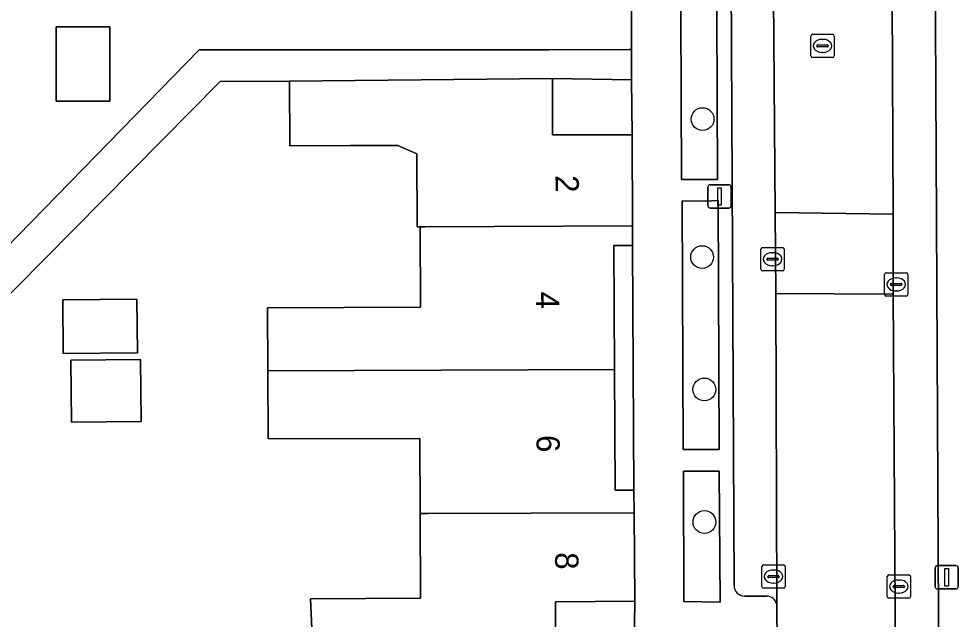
# Model space of a CAD drawing. Extents: x 159716 to 160783, y 383290 to 384031.
# Drawn here: x 160111.85 to 160152.11, y 383701.33 to 383727.08 of the extents above; entities that cross this region are included whole.
import ezdxf

# ---------------------------------------------------------------- set-up
doc = ezdxf.new("R2010")
doc.units = 0
for name, color, linetype in [('IMGEO_Boom', 7, 'Continuous'), ('IMGEO_Erf', 7, 'Continuous'), ('IMGEO_Groenvoorziening', 7, 'Continuous'), ('IMGEO_Kolk', 7, 'Continuous'), ('IMGEO_Lichtmast', 7, 'Continuous'), ('IMGEO_Muur', 7, 'Continuous'), ('IMGEO_Pand', 7, 'Continuous'), ('IMGEO_Pand_nummerreeks', 7, 'Continuous'), ('IMGEO_Parkeervlak_open', 7, 'Continuous'), ('IMGEO_Rijbaan_lokaal_open', 7, 'Continuous'), ('IMGEO_Rioolput', 7, 'Continuous'), ('IMGEO_Voetpad_open', 7, 'Continuous')]:
    doc.layers.add(name, color=color, linetype=linetype)

msp = doc.modelspace()

# ---------------------------------------------------------------- linework, layer by layer
at = {"layer": 'IMGEO_Boom'}
for centre in [(160141.155, 383722.779), (160141.136, 383716.862), (160141.232, 383711.184), (160141.234, 383705.498)]:
    msp.add_circle(centre, 0.489, dxfattribs=at)
at = {"layer": 'IMGEO_Erf'}
for points in [[(160109.038, 383714.94), (160119.579, 383725.756), (160121.448, 383725.756), (160134.566, 383725.756), (160138.011, 383725.77), (160138.112, 383725.77), (160138.111, 383726.029), (160138.082, 383734.758), (160135.583, 383734.755), (160135.58, 383737.395), (160129.938, 383737.388), (160127.191, 383737.384), (160127.2, 383731.085), (160124.397, 383731.082), (160122.538, 383731.08), (160122.531, 383737.09), (160118.841, 383737.085), (160116.014, 383737.082), (160116.021, 383730.573), (160113.3, 383730.57), (160110.431, 383730.566)], [(160124.473, 383699.641), (160124.351, 383702.208), (160129.073, 383702.227), (160129.058, 383705.86), (160129.045, 383709.086), (160122.534, 383709.06), (160122.522, 383711.986), (160122.511, 383714.685), (160129.061, 383714.711), (160129.047, 383718.162), (160128.924, 383718.161), (160128.912, 383721.288), (160128.098, 383721.651), (160126.067, 383721.642), (160123.461, 383721.631), (160123.45, 383724.408), (160120.479, 383724.396), (160110.442, 383714.248)], [(160138.197, 383698.271), (160138.247, 383702.107), (160134.846, 383702.081), (160134.849, 383699.683)]]:
    msp.add_lwpolyline(points, dxfattribs=at)
for points in [[(160115.76, 383726.733), (160115.76, 383723.553), (160113.46, 383723.553), (160113.46, 383726.733)], [(160138.116, 383724.465), (160134.723, 383724.522), (160134.726, 383722.102), (160138.133, 383722.105)], [(160138.155, 383717.365), (160137.355, 383717.361), (160137.386, 383712.043), (160137.414, 383706.861), (160138.214, 383706.867)], [(160113.757, 383712.723), (160113.736, 383715.023), (160116.916, 383715.052), (160116.937, 383712.752)], [(160114.111, 383709.787), (160114.088, 383712.438), (160117.068, 383712.464), (160117.091, 383709.813)]]:
    msp.add_lwpolyline(points, close=True, dxfattribs=at)
at = {"layer": 'IMGEO_Groenvoorziening'}
for points in [[(160141.793, 383720.195), (160141.756, 383730.902), (160140.207, 383730.873), (160140.249, 383720.194)], [(160140.274, 383719.275), (160140.32, 383708.605), (160141.867, 383708.605), (160141.828, 383719.294), (160141.276, 383719.267)], [(160140.341, 383707.682), (160140.346, 383702.096), (160141.906, 383702.068), (160141.866, 383707.687)]]:
    msp.add_lwpolyline(points, close=True, dxfattribs=at)
at = {"layer": 'IMGEO_Kolk'}
for p, q in [((160143.655, 383716.345), (160143.655, 383717.197)), ((160143.73, 383717.271), (160144.582, 383717.271)), ((160144.143, 383717.051), (160144.168, 383717.051)), ((160144.656, 383717.197), (160144.656, 383716.345)), ((160143.914, 383716.765), (160143.914, 383716.777)), ((160144.352, 383716.728), (160143.954, 383716.728)), ((160143.957, 383716.814), (160144.355, 383716.814)), ((160144.398, 383716.777), (160144.398, 383716.765)), ((160144.582, 383716.271), (160143.73, 383716.271)), ((160144.166, 383716.491), (160144.141, 383716.491)), ((160148.951, 383715.263), (160148.951, 383716.115)), ((160149.026, 383716.189), (160149.878, 383716.189)), ((160149.439, 383715.969), (160149.464, 383715.969)), ((160149.952, 383716.115), (160149.952, 383715.263)), ((160149.21, 383715.683), (160149.21, 383715.695)), ((160149.648, 383715.646), (160149.25, 383715.646)), ((160149.253, 383715.732), (160149.651, 383715.732)), ((160149.462, 383715.409), (160149.437, 383715.409)), ((160149.694, 383715.695), (160149.694, 383715.683)), ((160149.878, 383715.189), (160149.026, 383715.189)), ((160143.694, 383702.733), (160143.694, 383703.585)), ((160143.769, 383703.659), (160144.621, 383703.659)), ((160144.182, 383703.439), (160144.207, 383703.439)), ((160144.695, 383703.585), (160144.695, 383702.733)), ((160143.953, 383703.153), (160143.953, 383703.165)), ((160144.391, 383703.116), (160143.993, 383703.116)), ((160143.996, 383703.202), (160144.394, 383703.202)), ((160144.437, 383703.165), (160144.437, 383703.153)), ((160149.066, 383702.304), (160149.066, 383703.156)), ((160149.141, 383703.23), (160149.993, 383703.23)), ((160149.554, 383703.01), (160149.579, 383703.01)), ((160150.067, 383703.156), (160150.067, 383702.304)), ((160144.621, 383702.659), (160143.769, 383702.659)), ((160144.205, 383702.879), (160144.18, 383702.879)), ((160149.325, 383702.724), (160149.325, 383702.736)), ((160149.763, 383702.687), (160149.365, 383702.687)), ((160149.368, 383702.773), (160149.766, 383702.773)), ((160149.809, 383702.736), (160149.809, 383702.724)), ((160149.993, 383702.23), (160149.141, 383702.23)), ((160149.577, 383702.45), (160149.552, 383702.45))]:
    msp.add_line(p, q, dxfattribs=at)
for points in [[(160143.655, 383716.345), (160143.655, 383717.197)], [(160143.73, 383717.271), (160144.582, 383717.271)], [(160144.656, 383717.197), (160144.656, 383716.345)], [(160144.582, 383716.271), (160143.73, 383716.271)], [(160148.951, 383715.263), (160148.951, 383716.115)], [(160149.026, 383716.189), (160149.878, 383716.189)], [(160149.952, 383716.115), (160149.952, 383715.263)], [(160149.878, 383715.189), (160149.026, 383715.189)], [(160143.694, 383702.733), (160143.694, 383703.585)], [(160143.769, 383703.659), (160144.621, 383703.659)], [(160144.695, 383703.585), (160144.695, 383702.733)], [(160149.066, 383702.304), (160149.066, 383703.156)], [(160149.141, 383703.23), (160149.993, 383703.23)], [(160150.067, 383703.156), (160150.067, 383702.304)], [(160144.621, 383702.659), (160143.769, 383702.659)], [(160149.993, 383702.23), (160149.141, 383702.23)]]:
    msp.add_lwpolyline(points, dxfattribs=at)
for centre, radius, start, end in [((160143.732, 383717.195), 0.0765, 91.552, 178.448), ((160143.732, 383717.195), 0.0765, 91.552, 178.448), ((160144.58, 383717.195), 0.0765, 1.552, 88.448), ((160144.58, 383717.195), 0.0765, 1.552, 88.448), ((160143.954, 383716.774), 0.0403, 85.8775, 175.7526), ((160143.951, 383716.764), 0.0366, 178.938, 274.7102), ((160144.355, 383716.771), 0.043, 264.8664, 352.4533), ((160144.359, 383716.776), 0.0386, 1.7309, 96.639), ((160143.732, 383716.347), 0.0765, 181.552, 268.448), ((160143.732, 383716.347), 0.0765, 181.552, 268.448), ((160144.58, 383716.347), 0.0765, 271.552, 358.448), ((160144.58, 383716.347), 0.0765, 271.552, 358.448), ((160149.028, 383716.113), 0.0765, 91.552, 178.448), ((160149.028, 383716.113), 0.0765, 91.552, 178.448), ((160149.876, 383716.113), 0.0765, 1.552, 88.448), ((160149.876, 383716.113), 0.0765, 1.552, 88.448), ((160149.25, 383715.692), 0.0403, 85.8775, 175.7526), ((160149.247, 383715.682), 0.0366, 178.938, 274.7102), ((160149.651, 383715.689), 0.043, 264.8664, 352.4533), ((160149.655, 383715.694), 0.0386, 1.7309, 96.639), ((160149.028, 383715.265), 0.0765, 181.552, 268.448), ((160149.028, 383715.265), 0.0765, 181.552, 268.448), ((160149.876, 383715.265), 0.0765, 271.552, 358.448), ((160149.876, 383715.265), 0.0765, 271.552, 358.448), ((160143.771, 383703.583), 0.0765, 91.552, 178.448), ((160143.771, 383703.583), 0.0765, 91.552, 178.448), ((160144.619, 383703.583), 0.0765, 1.552, 88.448), ((160144.619, 383703.583), 0.0765, 1.552, 88.448), ((160143.993, 383703.162), 0.0403, 85.8775, 175.7526), ((160143.99, 383703.152), 0.0366, 178.938, 274.7102), ((160144.394, 383703.159), 0.043, 264.8664, 352.4533), ((160144.398, 383703.164), 0.0386, 1.7309, 96.639), ((160149.143, 383703.154), 0.0765, 91.552, 178.448), ((160149.143, 383703.154), 0.0765, 91.552, 178.448), ((160149.991, 383703.154), 0.0765, 1.552, 88.448), ((160149.991, 383703.154), 0.0765, 1.552, 88.448), ((160143.771, 383702.735), 0.0765, 181.552, 268.448), ((160143.771, 383702.735), 0.0765, 181.552, 268.448), ((160144.619, 383702.735), 0.0765, 271.552, 358.448), ((160144.619, 383702.735), 0.0765, 271.552, 358.448), ((160149.365, 383702.733), 0.0403, 85.8775, 175.7526), ((160149.362, 383702.723), 0.0366, 178.938, 274.7102), ((160149.766, 383702.73), 0.043, 264.8664, 352.4533), ((160149.77, 383702.735), 0.0386, 1.7309, 96.639), ((160149.143, 383702.306), 0.0765, 181.552, 268.448), ((160149.143, 383702.306), 0.0765, 181.552, 268.448), ((160149.991, 383702.306), 0.0765, 271.552, 358.448), ((160149.991, 383702.306), 0.0765, 271.552, 358.448)]:
    msp.add_arc(centre, radius, start, end, dxfattribs=at)
for centre, major_axis, ratio, start_param, end_param in [((160144.142, 383716.771), (-0.387, 0.002), 0.722429, 4.712389, 7.853982), ((160144.167, 383716.771), (-0.39, 0.002), 0.717154, 1.570796, 4.712389), ((160149.438, 383715.689), (-0.387, 0.002), 0.722429, 4.712389, 7.853982), ((160149.463, 383715.689), (-0.39, 0.002), 0.717154, 1.570796, 4.712389), ((160144.181, 383703.159), (-0.387, 0.002), 0.722429, 4.712389, 7.853982), ((160144.206, 383703.159), (-0.39, 0.002), 0.717154, 1.570796, 4.712389), ((160149.553, 383702.73), (-0.387, 0.002), 0.722429, 4.712389, 7.853982), ((160149.578, 383702.73), (-0.39, 0.002), 0.717154, 1.570796, 4.712389)]:
    msp.add_ellipse(centre, major_axis=major_axis, ratio=ratio, start_param=start_param, end_param=end_param, dxfattribs=at)
at = {"layer": 'IMGEO_Lichtmast'}
for p, q in [((160141.385, 383719.063), (160141.385, 383719.863)), ((160141.385, 383719.863), (160141.385, 383719.063)), ((160141.485, 383719.963), (160142.275, 383719.963)), ((160142.275, 383719.963), (160141.485, 383719.963)), ((160142.375, 383719.863), (160142.375, 383719.063)), ((160142.375, 383719.063), (160142.375, 383719.863)), ((160142.275, 383718.963), (160141.485, 383718.963)), ((160141.485, 383718.963), (160142.275, 383718.963)), ((160151.12, 383702.729), (160151.12, 383703.529)), ((160151.12, 383703.529), (160151.12, 383702.729)), ((160151.22, 383703.629), (160152.01, 383703.629)), ((160152.01, 383703.629), (160151.22, 383703.629)), ((160152.11, 383703.529), (160152.11, 383702.729)), ((160152.11, 383702.729), (160152.11, 383703.529)), ((160152.01, 383702.629), (160151.22, 383702.629)), ((160151.22, 383702.629), (160152.01, 383702.629))]:
    msp.add_line(p, q, dxfattribs=at)
for points in [[(160141.805, 383719.838), (160141.955, 383719.838), (160141.955, 383719.088), (160141.805, 383719.088), (160141.805, 383719.838)], [(160151.54, 383703.504), (160151.69, 383703.504), (160151.69, 383702.754), (160151.54, 383702.754), (160151.54, 383703.504)]]:
    msp.add_lwpolyline(points, dxfattribs=at)
for centre, start, end in [((160141.485, 383719.863), 90, 180), ((160141.485, 383719.863), 90, 180), ((160142.275, 383719.863), 0, 90), ((160142.275, 383719.863), 360, 90), ((160141.485, 383719.063), 180, 270), ((160141.485, 383719.063), 180, 270), ((160142.275, 383719.063), 270, 0), ((160142.275, 383719.063), 270, 0), ((160151.22, 383703.529), 90, 180), ((160151.22, 383703.529), 90, 180), ((160152.01, 383703.529), 0, 90), ((160152.01, 383703.529), 360, 90), ((160151.22, 383702.729), 180, 270), ((160151.22, 383702.729), 180, 270), ((160152.01, 383702.729), 270, 0), ((160152.01, 383702.729), 270, 0)]:
    msp.add_arc(centre, 0.1, start, end, dxfattribs=at)
at = {"layer": 'IMGEO_Muur'}
msp.add_lwpolyline([(160138.082, 383734.758), (160138.111, 383726.029)], dxfattribs=at)
at = {"layer": 'IMGEO_Pand'}
for points in [[(160115.76, 383723.553), (160115.76, 383726.733), (160113.46, 383726.733), (160113.46, 383723.553)], [(160138.133, 383722.105), (160134.726, 383722.102), (160134.723, 383724.522), (160123.45, 383724.408), (160123.461, 383721.631), (160126.067, 383721.642), (160128.098, 383721.651), (160128.912, 383721.288), (160128.924, 383718.161), (160129.047, 383718.162), (160129.26, 383718.163), (160138.151, 383718.197)], [(160138.155, 383717.365), (160138.151, 383718.197), (160129.26, 383718.163), (160129.047, 383718.162), (160129.061, 383714.711), (160122.511, 383714.685), (160122.522, 383711.986), (160137.386, 383712.043), (160137.355, 383717.361)], [(160113.757, 383712.723), (160116.937, 383712.752), (160116.916, 383715.052), (160113.736, 383715.023)], [(160114.088, 383712.438), (160114.111, 383709.787), (160117.091, 383709.813), (160117.068, 383712.464)], [(160137.386, 383712.043), (160122.522, 383711.986), (160122.534, 383709.06), (160129.045, 383709.086), (160129.058, 383705.86), (160129.395, 383705.861), (160138.221, 383705.895), (160138.214, 383706.867), (160137.414, 383706.861)], [(160138.221, 383705.895), (160129.395, 383705.861), (160129.058, 383705.86), (160129.073, 383702.227), (160124.351, 383702.208), (160124.473, 383699.641), (160134.849, 383699.683), (160134.846, 383702.081), (160138.247, 383702.107)]]:
    msp.add_lwpolyline(points, close=True, dxfattribs=at)
at = {"layer": 'IMGEO_Parkeervlak_open'}
for points in [[(160142.312, 383742.723), (160142.331, 383737.387), (160142.506, 383702.773)], [(160149.21, 383742.726), (160149.23, 383737.141), (160149.318, 383718.703), (160149.329, 383715.274), (160149.458, 383695.025), (160149.512, 383686.502)], [(160144.335, 383701.962), (160144.293, 383715.297), (160144.27, 383718.779), (160144.116, 383737.306)], [(160151.342, 383687.314), (160151.099, 383735.432)], [(160142.955, 383702.323), (160143.903, 383702.326)]]:
    msp.add_lwpolyline(points, dxfattribs=at)
for centre, radius, start, end in [((160142.952, 383702.769), 0.446, 179.4342, 270.4383), ((160143.886, 383701.867), 0.459, 11.9089, 87.8566)]:
    msp.add_arc(centre, radius, start, end, dxfattribs=at)
at = {"layer": 'IMGEO_Rijbaan_lokaal_open'}
for points in [[(160144.145, 383743.473), (160144.116, 383737.306), (160144.27, 383718.779), (160149.318, 383718.703), (160149.23, 383737.141)], [(160151.011, 383741.937), (160151.045, 383740.445), (160151.099, 383735.432), (160151.342, 383687.314)]]:
    msp.add_lwpolyline(points, dxfattribs=at)
for points in [[(160149.318, 383718.703), (160144.27, 383718.779), (160144.293, 383715.297), (160149.329, 383715.274)], [(160149.329, 383715.274), (160144.293, 383715.297), (160144.335, 383701.962), (160144.401, 383695.175), (160149.458, 383695.025)]]:
    msp.add_lwpolyline(points, close=True, dxfattribs=at)
at = {"layer": 'IMGEO_Rioolput'}
for p, q in [((160145.795, 383725.491), (160145.795, 383726.343)), ((160145.87, 383726.417), (160146.722, 383726.417)), ((160146.796, 383726.343), (160146.796, 383725.491)), ((160146.054, 383725.911), (160146.054, 383725.923)), ((160146.492, 383725.874), (160146.094, 383725.874)), ((160146.097, 383725.96), (160146.495, 383725.96)), ((160146.283, 383726.197), (160146.308, 383726.197)), ((160146.538, 383725.923), (160146.538, 383725.911)), ((160146.306, 383725.637), (160146.281, 383725.637)), ((160146.722, 383725.417), (160145.87, 383725.417))]:
    msp.add_line(p, q, dxfattribs=at)
for points in [[(160145.795, 383725.491), (160145.795, 383726.343)], [(160145.87, 383726.417), (160146.722, 383726.417)], [(160146.796, 383726.343), (160146.796, 383725.491)], [(160146.722, 383725.417), (160145.87, 383725.417)]]:
    msp.add_lwpolyline(points, dxfattribs=at)
for centre, radius, start, end in [((160145.872, 383726.341), 0.0765, 91.552, 178.448), ((160145.872, 383726.341), 0.0765, 91.552, 178.448), ((160146.72, 383726.341), 0.0765, 1.552, 88.448), ((160146.72, 383726.341), 0.0765, 1.552, 88.448), ((160146.094, 383725.92), 0.0403, 85.8775, 175.7526), ((160146.091, 383725.91), 0.0366, 178.938, 274.7102), ((160146.495, 383725.917), 0.043, 264.8664, 352.4533), ((160146.499, 383725.922), 0.0386, 1.7309, 96.639), ((160145.872, 383725.493), 0.0765, 181.552, 268.448), ((160145.872, 383725.493), 0.0765, 181.552, 268.448), ((160146.72, 383725.493), 0.0765, 271.552, 358.448), ((160146.72, 383725.493), 0.0765, 271.552, 358.448)]:
    msp.add_arc(centre, radius, start, end, dxfattribs=at)
for centre, major_axis, ratio, start_param, end_param in [((160146.282, 383725.917), (-0.387, 0.002), 0.722429, 4.712389, 7.853982), ((160146.307, 383725.917), (-0.39, 0.002), 0.717154, 1.570796, 4.712389)]:
    msp.add_ellipse(centre, major_axis=major_axis, ratio=ratio, start_param=start_param, end_param=end_param, dxfattribs=at)
at = {"layer": 'IMGEO_Voetpad_open'}
for points in [[(160143.925, 383746.551), (160137.981, 383746.534), (160137.999, 383743.132), (160138.082, 383734.758), (160138.111, 383726.029), (160138.112, 383725.77), (160138.116, 383724.465), (160138.133, 383722.105), (160138.151, 383718.197), (160138.155, 383717.365), (160138.214, 383706.867), (160138.221, 383705.895), (160138.247, 383702.107), (160138.197, 383698.271), (160138.246, 383695.773), (160137.338, 383694.486), (160128.261, 383691.6), (160125.089, 383690.591), (160125.22, 383690.183), (160124.416, 383689.912), (160125.17, 383687.56), (160125.399, 383685.725), (160125.665, 383684.829)], [(160142.506, 383702.773), (160142.331, 383737.387)], [(160143.903, 383702.326), (160142.955, 383702.323)], [(160144.401, 383695.175), (160144.335, 383701.962)]]:
    msp.add_lwpolyline(points, dxfattribs=at)
for points in [[(160140.207, 383730.873), (160141.756, 383730.902), (160141.793, 383720.195), (160140.249, 383720.194)], [(160138.112, 383725.77), (160138.011, 383725.77), (160134.566, 383725.756), (160121.448, 383725.756), (160119.579, 383725.756), (160109.038, 383714.94), (160085.28, 383707.469), (160085.718, 383705.927), (160110.442, 383714.248), (160120.479, 383724.396), (160123.45, 383724.408), (160134.723, 383724.522), (160138.116, 383724.465)], [(160140.274, 383719.275), (160141.276, 383719.267), (160141.828, 383719.294), (160141.867, 383708.605), (160140.32, 383708.605)], [(160141.866, 383707.687), (160141.906, 383702.068), (160140.346, 383702.096), (160140.341, 383707.682)]]:
    msp.add_lwpolyline(points, close=True, dxfattribs=at)
for centre, radius, start, end in [((160142.952, 383702.769), 0.446, 179.4342, 270.4383), ((160143.886, 383701.867), 0.459, 11.9089, 87.8566)]:
    msp.add_arc(centre, radius, start, end, dxfattribs=at)

# ---------------------------------------------------------------- texts
at = {"layer": 'IMGEO_Pand_nummerreeks'}
for s, rotation, p in [('2', 270.2404, (160134.851, 383720.373)), ('4', 270.229, (160134.01, 383715.38)), ('6', 270.229, (160134.035, 383709.229)), ('8', 270.2404, (160134.835, 383704.201))]:
    msp.add_text(s, height=1, rotation=rotation, dxfattribs=at).set_placement(p)

doc.saveas('drawing.dxf')
